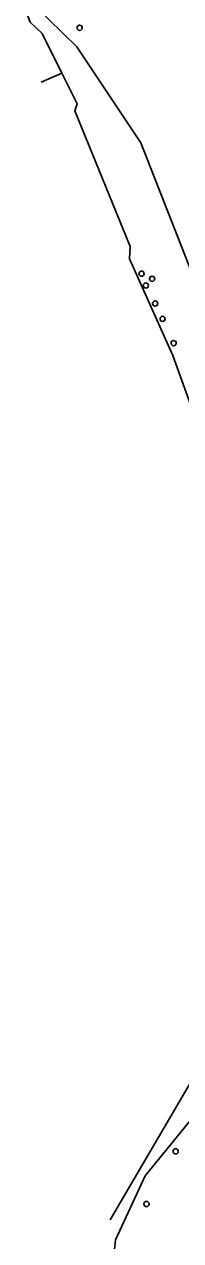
# Model space of a CAD drawing. Extents: x 161258 to 161838, y 380836 to 381727.
# Drawn here: x 161479.7 to 161509.1, y 381186.3 to 381415 of the extents above; entities that cross this region are included whole.
import ezdxf

# ---------------------------------------------------------------- set-up
doc = ezdxf.new("R2010")
doc.units = 0
for name, color, linetype in [('IMGEO_Boom', 7, 'Continuous'), ('IMGEO_Groenvoorziening', 7, 'Continuous'), ('IMGEO_Stuw', 7, 'Continuous'), ('IMGEO_Waterloop', 7, 'Continuous')]:
    doc.layers.add(name, color=color, linetype=linetype)

msp = doc.modelspace()

# ---------------------------------------------------------------- linework, layer by layer
at = {"layer": 'IMGEO_Boom'}
for centre in [(161490.14, 381414.31), (161501.77, 381368.08), (161502.59, 381365.84), (161503.75, 381367.12), (161504.34, 381362.47), (161505.73, 381359.59), (161507.8, 381355.03), (161508.19, 381203.09), (161502.7, 381193.19)]:
    msp.add_circle(centre, 0.489, dxfattribs=at)
at = {"layer": 'IMGEO_Groenvoorziening'}
msp.add_lwpolyline([(161495.97, 381177.76), (161496.9, 381186.45), (161502.47, 381198.46), (161513.23, 381211.69), (161518.52, 381221.89), (161534.86, 381256.72), (161540.89, 381275.61), (161542.62, 381284.23), (161540.76, 381303.16), (161535.96, 381313.25), (161519.97, 381345.89), (161501.65, 381392.7), (161489.62, 381410.73), (161481.67, 381418.5)], dxfattribs=at)
at = {"layer": 'IMGEO_Stuw'}
msp.add_lwpolyline([(161486.82, 381405.75), (161482.88, 381404.07)], dxfattribs=at)
at = {"layer": 'IMGEO_Waterloop'}
for points in [[(161486.82, 381405.75), (161483.1, 381413.23), (161480.81, 381415.38), (161479.74, 381418.32)], [(161482.88, 381404.07), (161486.82, 381405.75)], [(161495.9, 381190.23), (161497.83, 381193.53), (161513.05, 381219.53), (161522.19, 381240.81), (161524.06, 381247.87), (161534.6, 381278.65), (161531.06, 381303.31), (161530.09, 381306.77), (161527.96, 381310.42), (161525.38, 381313.55), (161517.2, 381328.28), (161511.28, 381342.59), (161507.66, 381352.7), (161499.53, 381370.86), (161499.64, 381373.22), (161489.21, 381398.72), (161489.67, 381400.03), (161486.82, 381405.75)]]:
    msp.add_lwpolyline(points, dxfattribs=at)

doc.saveas('drawing.dxf')
